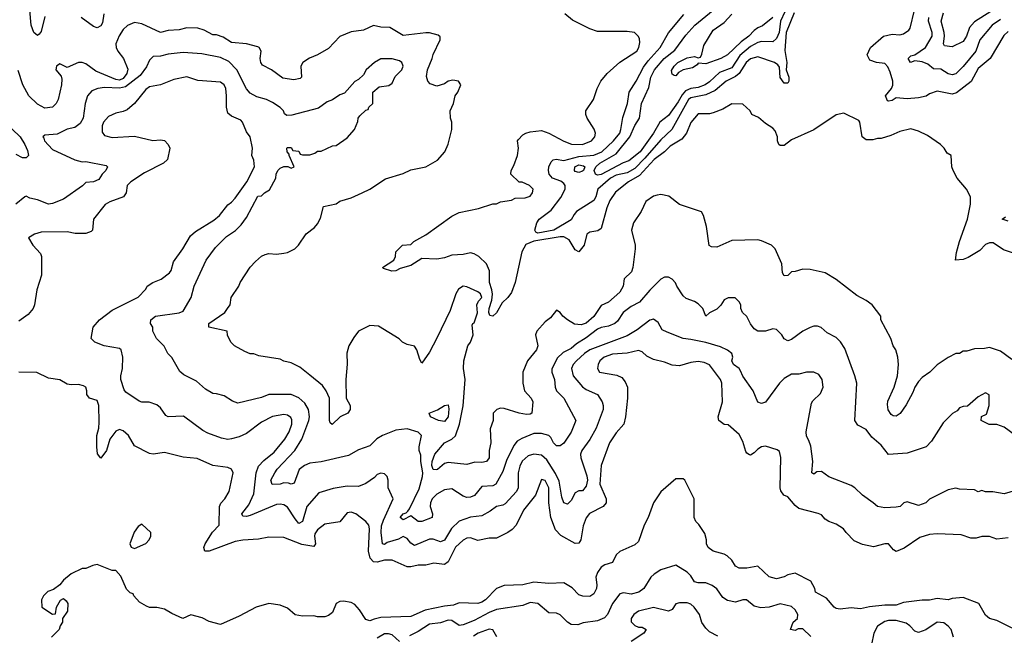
# Model space of a CAD drawing. Header units: inches. Extents: x 2348352 to 2479776, y 460422 to 613655.
# Tile 329 of 590: x 2412115 to 2417390, y 522779 to 526079. Entities that reach past the tile are written whole.
import ezdxf

# ---------------------------------------------------------------- set-up
doc = ezdxf.new("R2010")
doc.units = ezdxf.units.IN
doc.header["$MEASUREMENT"] = 0
doc.layers.add('C4512', color=7, linetype='Continuous')

msp = doc.modelspace()

# ---------------------------------------------------------------- linework, layer by layer
at = {"layer": 'C4512', "color": 4}
for points, elevation in [([(2416236.5, 526170), (2416191.6, 526070), (2416183.2, 526010), (2416170, 525978), (2416150, 525959.7), (2416090, 525961.3), (2416070, 525956.3), (2416030, 525935.4), (2415972.6, 525887.4), (2415930, 525821.3), (2415863.8, 525796.2), (2415810, 525745.1), (2415787.3, 525730), (2415750, 525715.8), (2415710, 525709.8), (2415682.7, 525697.3), (2415663.6, 525676.4), (2415642.2, 525637.8), (2415590, 525565.1), (2415544, 525530), (2415510.4, 525470), (2415438.4, 525370), (2415378.4, 525321.6), (2415347.7, 525312.2), (2415230, 525249.7), (2415210, 525245.6), (2415199, 525250), (2415192, 525270), (2415200.9, 525290), (2415223.7, 525310), (2415310, 525360.5), (2415383.5, 525450), (2415410, 525511.3), (2415435.3, 525550), (2415446, 525630), (2415484.9, 525715.1), (2415496.3, 525770), (2415515.6, 525810), (2415567.6, 525870), (2415624.6, 525915.4), (2415683.5, 525996.5), (2415732.3, 526050), (2415829.4, 526130)], 68), ([(2412250, 526096), (2412230, 526016), (2412219.6, 526000.4), (2412210, 525993.6), (2412190, 526009.6), (2412176.5, 526050), (2412168.4, 526130)], 76), ([(2412566, 526110), (2412558.6, 526061.4), (2412550, 526046.3), (2412530, 526035.8), (2412510, 526042), (2412444, 526090)], 76), ([(2417460.2, 524820.2), (2417385.6, 524845.6), (2417330, 524882), (2417310, 524882), (2417290, 524873.2), (2417258.4, 524841.6), (2417195.6, 524804.4), (2417170, 524792.7), (2417129.1, 524789.1), (2417133.2, 524830), (2417149.5, 524890.5), (2417193.2, 525010), (2417208.7, 525090), (2417208, 525130), (2417188, 525170), (2417138, 525230), (2417115.3, 525270), (2417108.7, 525290), (2417106, 525350), (2417083.1, 525363.1), (2417068, 525390), (2417048, 525410), (2416978, 525458), (2416930, 525482), (2416890, 525494), (2416830, 525479), (2416782, 525458), (2416730, 525442), (2416710, 525442), (2416685.4, 525434.6), (2416650, 525435.3), (2416628.7, 525450), (2416615.3, 525530), (2416610, 525538), (2416530, 525578), (2416490, 525568.7), (2416370, 525488.7), (2416250, 525435.3), (2416210, 525405.2), (2416190, 525404), (2416182, 525410), (2416175.3, 525430), (2416175.3, 525450), (2416163.1, 525483.1), (2416150, 525498), (2416110, 525522), (2416073.6, 525553.6), (2416038, 525570), (2416028, 525590), (2415990, 525626), (2415930, 525628), (2415881.4, 525598.6), (2415830, 525579), (2415810, 525574), (2415750, 525574), (2415710, 525528), (2415686.8, 525470), (2415662.4, 525437.6), (2415599.9, 525400.1), (2415569.1, 525370.9), (2415514, 525330), (2415435.9, 525244.1), (2415376.4, 525210), (2415306.4, 525153.6), (2415277.1, 525110), (2415260.4, 525070), (2415230, 524959), (2415212.5, 524947.5), (2415170, 524940.7), (2415154, 524930), (2415139.1, 524870), (2415110, 524834), (2415090, 524846), (2415058, 524898), (2415030, 524914.8), (2415010, 524915.4), (2414868.9, 524891.1), (2414825.9, 524874.1), (2414805.3, 524834.7), (2414770, 524669.2), (2414750, 524617.2), (2414730.4, 524590), (2414699.5, 524560.5), (2414670, 524507), (2414650, 524489.3), (2414633.2, 524493.2), (2414628.9, 524508.9), (2414629.8, 524530), (2414644.9, 524575.1), (2414647.2, 524607.2), (2414645.1, 524630), (2414631.5, 524670), (2414632.1, 524732.1), (2414615.3, 524770), (2414575.3, 524810), (2414550, 524824), (2414530, 524829.2), (2414490, 524820.5), (2414430, 524816.3), (2414390, 524802), (2414350, 524794.3), (2414270, 524799.3), (2414210, 524760.4), (2414154, 524746), (2414130, 524732.3), (2414108, 524730), (2414064.7, 524744.7), (2414058, 524750), (2414119, 524790), (2414129, 524810), (2414130, 524834), (2414166, 524870), (2414210, 524874), (2414226, 524890), (2414290, 524924.7), (2414430, 525026), (2414470, 525046), (2414573.6, 525066.4), (2414648.9, 525091.1), (2414670, 525092), (2414690, 525102), (2414750, 525112), (2414770, 525122), (2414823.6, 525123.6), (2414850, 525132), (2414862, 525150), (2414866, 525170), (2414846, 525190), (2414807.3, 525207.3), (2414790, 525208), (2414746, 525250), (2414748, 525270), (2414763.1, 525296.9), (2414782, 525350), (2414788, 525390), (2414782, 525430), (2414784.7, 525435.3), (2414810, 525462), (2414826, 525470), (2414850, 525478), (2414910, 525484.7), (2414950, 525471.3), (2415030, 525426.8), (2415070.7, 525410.7), (2415130, 525410.6), (2415179, 525430), (2415196, 525450), (2415199.3, 525470), (2415192.1, 525492.1), (2415155.3, 525550), (2415148, 525570), (2415148.7, 525590), (2415188.7, 525650), (2415209.3, 525710.7), (2415228.7, 525750), (2415262, 525790), (2415330, 525851), (2415421.2, 525910), (2415432.3, 525930), (2415436.5, 525956.5), (2415436, 525976), (2415430, 525988), (2415409.1, 526009.1), (2415370, 526016), (2415210, 526015.3), (2415169.3, 526029.3), (2415076.5, 526076.5), (2415035.3, 526110)], 76), ([(2416264.1, 526115.9), (2416221.5, 526010), (2416213.7, 525913.7), (2416224.7, 525850), (2416222, 525810), (2416236, 525770), (2416236, 525750), (2416230, 525738), (2416210, 525738), (2416190, 525768), (2416184.7, 525824.7), (2416177.2, 525837.2), (2416158, 525850), (2416070, 525879.5), (2416030, 525869.6), (2416006.7, 525850), (2415970.2, 525789.8), (2415950, 525774), (2415899.1, 525750), (2415840.2, 525699.8), (2415790, 525676.4), (2415710, 525660.5), (2415697.6, 525650), (2415608.4, 525490), (2415550, 525435.1), (2415464, 525336), (2415410, 525281.1), (2415370, 525257.7), (2415310, 525244.7), (2415280.4, 525230), (2415212.7, 525170), (2415201.3, 525130), (2415190.3, 525109.7), (2415098.8, 525050), (2415084.9, 525035.1), (2415070, 525006.6), (2414976, 524950), (2414890, 524935.3), (2414880.2, 524940.2), (2414875.3, 524950), (2414885.6, 524990), (2414898.7, 525010), (2414962.2, 525057.8), (2415013.9, 525126.1), (2415037.7, 525170), (2415036.9, 525190), (2415030, 525200.7), (2415013.7, 525213.7), (2414969.1, 525229.1), (2414951.1, 525250), (2414947.3, 525270), (2414949.7, 525290.3), (2414962.3, 525317.7), (2414973.3, 525326.7), (2414989.7, 525330.3), (2415030, 525324.2), (2415110, 525345.6), (2415190, 525351.7), (2415233.6, 525370), (2415297, 525430), (2415329.4, 525470), (2415336.2, 525490), (2415345.4, 525554.6), (2415371.5, 525630), (2415380.9, 525690), (2415418.4, 525750), (2415456.3, 525823.7), (2415481.6, 525858.4), (2415547, 525930), (2415591.3, 526008.7), (2415673.3, 526106.7)], 72), ([(2416150, 526089.6), (2416094.9, 526045.1), (2416070, 526035.1), (2416050, 526020.9), (2416021.6, 525990), (2415980.7, 525959.3), (2415906.8, 525890), (2415871.3, 525870), (2415790, 525842), (2415750, 525846), (2415743.6, 525836.4), (2415719.1, 525820.9), (2415670, 525809.3), (2415643.8, 525796.2), (2415630, 525778), (2415620.4, 525780.4), (2415610, 525786), (2415607.2, 525807.2), (2415620.9, 525830), (2415640.9, 525850), (2415690, 525874.4), (2415730, 525881), (2415750, 525874), (2415762, 525878), (2415770, 525894), (2415780.1, 525939.9), (2415830, 526022.8), (2415890, 526063), (2415930, 526108)], 64), ([(2417410, 526014.5), (2417386.9, 525993.1), (2417313.4, 525870), (2417250, 525817.2), (2417212.7, 525747.3), (2417134, 525686), (2417110, 525679), (2417030, 525695.3), (2416990, 525682), (2416970.6, 525669.4), (2416930, 525659.3), (2416870, 525654), (2416810, 525659), (2416790, 525646), (2416770, 525641.2), (2416764.1, 525644.1), (2416752.7, 525670), (2416785.2, 525710), (2416792.5, 525727.5), (2416792, 525750), (2416778, 525798), (2416765.1, 525825.1), (2416750, 525844), (2416706, 525850), (2416670, 525862), (2416655.3, 525890), (2416674, 525930), (2416742, 525990), (2416790, 526000.7), (2416830, 525997.3), (2416850, 526002.8), (2416878, 526022), (2416886.3, 526033.7), (2416909.4, 526130)], 72), ([(2417318.2, 526121.8), (2417230, 526066.3), (2417203.7, 526036.3), (2417188, 525990), (2417170, 525961.2), (2417110, 525933.2), (2417070, 525938), (2417064, 525950), (2417069.6, 525990), (2417067.8, 526010), (2417051.8, 526070), (2417064.2, 526115.8)], 64), ([(2417430, 524258), (2417370, 524302), (2417310, 524322), (2417283.6, 524316.4), (2417230, 524315.3), (2417190, 524302), (2417170, 524302), (2417150, 524288.7), (2417130, 524288.7), (2417090, 524268.7), (2417030, 524228.7), (2416991.3, 524190), (2416950, 524161.2), (2416930, 524139.3), (2416910.6, 524110), (2416899.9, 524080.1), (2416864.8, 524015.2), (2416831.5, 523968.5), (2416810, 523954), (2416794.8, 523954.8), (2416783.3, 523963.3), (2416768.2, 523988.2), (2416764.4, 524015.6), (2416766.5, 524033.5), (2416799.5, 524110), (2416817.2, 524170), (2416824, 524230), (2416819, 524270), (2416808.7, 524310), (2416795.3, 524330), (2416782, 524370), (2416728, 524470), (2416728, 524490), (2416682, 524550), (2416650, 524574), (2416600.2, 524600.2), (2416490, 524686), (2416430, 524721.2), (2416350, 524739), (2416310, 524742), (2416270, 524728.7), (2416250, 524728), (2416230, 524708), (2416210, 524706), (2416202, 524722), (2416198, 524770), (2416162, 524850), (2416142, 524870), (2416090, 524893.2), (2416070, 524899), (2415930, 524895.3), (2415850, 524859), (2415820.4, 524860.4), (2415808.9, 524868.9), (2415795.3, 524970), (2415778, 525030), (2415768.4, 525048.4), (2415650, 525088.7), (2415592.9, 525132.9), (2415550, 525142), (2415530, 525139), (2415510, 525133.2), (2415470, 525104), (2415444, 525050), (2415403.8, 524990), (2415392.7, 524950), (2415412.7, 524870), (2415413, 524850), (2415400.4, 524750), (2415391.9, 524728.1), (2415353.4, 524690), (2415348.2, 524650), (2415330, 524618), (2415270, 524565.2), (2415230, 524546), (2415190, 524487), (2415150, 524452.3), (2415123.7, 524443.7), (2415087.2, 524447.2), (2415050, 524469.2), (2415024, 524490), (2415010, 524508.7), (2414990, 524522), (2414958.5, 524481.5), (2414930, 524459), (2414884.7, 524410), (2414878, 524390), (2414890.7, 524330), (2414884, 524310), (2414834.8, 524250), (2414810.9, 524189.1), (2414810.7, 524130), (2414818.8, 524090), (2414854.8, 524050), (2414864.7, 524030), (2414858, 523970), (2414850, 523964), (2414830, 523962.7), (2414790, 523969.6), (2414710, 523995.1), (2414690, 523996), (2414670.7, 523989.3), (2414651, 523969), (2414650.8, 523930), (2414634.8, 523885.2), (2414639.1, 523810), (2414630.5, 523770), (2414630.6, 523730), (2414616, 523710), (2414590, 523705.1), (2414553.4, 523706.6), (2414510, 523694), (2414410, 523704.5), (2414390, 523700.7), (2414352.8, 523667.2), (2414345.4, 523665.4), (2414330, 523667), (2414323.1, 523690), (2414323.9, 523710), (2414339.2, 523750), (2414389.9, 523810.1), (2414430, 523830.3), (2414450, 523848.7), (2414471.9, 523910), (2414490.7, 524009.3), (2414501.1, 524150), (2414492.5, 524210), (2414494.8, 524250), (2414515.4, 524330), (2414530.9, 524350), (2414544.2, 524390), (2414539, 524441), (2414542, 524450), (2414550, 524454.8), (2414567, 524507), (2414563.7, 524550), (2414573, 524570), (2414590.6, 524590), (2414583.5, 524610), (2414570, 524619.3), (2414510, 524646.5), (2414490.2, 524649.8), (2414465.2, 524634.8), (2414451.9, 524610), (2414420.8, 524519.2), (2414350, 524372.3), (2414310, 524296), (2414270, 524238), (2414258, 524258), (2414242, 524310), (2414230, 524328), (2414190, 524338), (2414166, 524350), (2414148.4, 524368.4), (2414036.5, 524436.5), (2413990, 524439), (2413930, 524408.7), (2413904.5, 524375.5), (2413878, 524330), (2413867.9, 524292.1), (2413868.5, 524231.5), (2413862, 524150), (2413864.7, 524050), (2413884.7, 524010), (2413884.7, 523990), (2413872, 523970), (2413831.3, 523950), (2413788.4, 523908.4), (2413778, 523918), (2413775.3, 523930), (2413774, 524050), (2413757.2, 524090), (2413737.5, 524117.5), (2413670, 524174), (2413615.5, 524215.5), (2413570, 524239), (2413530, 524249), (2413510, 524259), (2413396.4, 524276.4), (2413370, 524288), (2413350, 524288), (2413320.4, 524300.4), (2413266, 524330), (2413246, 524350), (2413228.4, 524388.4), (2413226, 524410), (2413128, 524430), (2413129, 524450), (2413214, 524510), (2413228.7, 524530), (2413242, 524550), (2413248.7, 524590), (2413288.7, 524650), (2413295.3, 524670), (2413350, 524752), (2413378, 524782), (2413410, 524811.3), (2413430, 524821), (2413450, 524826), (2413490, 524822.8), (2413530, 524826.8), (2413550, 524831), (2413589.3, 524850.7), (2413609.3, 524870.7), (2413649.5, 524930.5), (2413694.8, 524965.2), (2413710, 524984.7), (2413725.6, 525014.4), (2413743.2, 525076.8), (2413810, 525091.3), (2413830, 525106), (2413890, 525124), (2413950, 525150.7), (2413990, 525170.7), (2414074.8, 525225.2), (2414170, 525254.8), (2414210, 525274), (2414290, 525290.7), (2414353.4, 525326.6), (2414392.7, 525370), (2414410, 525412), (2414429.3, 525490), (2414429.3, 525530), (2414422.7, 525550), (2414421.2, 525590), (2414439, 525630), (2414448.7, 525670), (2414462, 525690), (2414478, 525730), (2414466, 525750), (2414434.6, 525754.6), (2414410, 525748.7), (2414390, 525735.3), (2414350, 525722), (2414314.6, 525734.6), (2414302, 525750), (2414294.6, 525774.6), (2414299, 525810), (2414325.2, 525870), (2414330, 525892), (2414368, 525970), (2414367.3, 525987.3), (2414356.4, 525996.4), (2414310, 526008.7), (2414290, 526009), (2414170, 525994), (2414097.2, 526037.2), (2414050, 526039), (2414010, 526048), (2413956.9, 526023.1), (2413890, 526014), (2413830, 525989), (2413770, 525924), (2413710.5, 525889.5), (2413667.1, 525872.9), (2413632, 525850), (2413621, 525830), (2413624.7, 525770), (2413616.8, 525763.2), (2413584, 525756), (2413524.4, 525764.4), (2413464, 525810), (2413415.5, 525835.5), (2413406, 525850), (2413402.7, 525870), (2413408.7, 525910), (2413398, 525930), (2413390, 525933.2), (2413330, 525949), (2413250, 525957.2), (2413204.5, 525984.5), (2413170, 525997.2), (2413150, 525997.2), (2413103.2, 526023.2), (2413070, 526034), (2413010, 526035.3), (2412970, 526024), (2412910, 526020.9), (2412870, 526009.3), (2412770, 526057.2), (2412730, 526062.7), (2412692.8, 526047.2), (2412670, 526026), (2412647.5, 525992.5), (2412630.4, 525950), (2412632.2, 525930), (2412641.3, 525910), (2412670.7, 525870), (2412694, 525814), (2412688.5, 525790), (2412670, 525763.5), (2412650, 525754.3), (2412630, 525757.7), (2412522.3, 525802.3), (2412470, 525842.7), (2412450, 525849.3), (2412430, 525849.4), (2412370, 525822), (2412330, 525841.2), (2412311.3, 525830), (2412308.2, 525810), (2412336.3, 525776.3), (2412339.9, 525759.9), (2412338, 525730), (2412320.7, 525650), (2412310, 525628.7), (2412290.5, 525609.5), (2412250, 525605.2), (2412210, 525625.2), (2412163.7, 525670), (2412132, 525730), (2412107.2, 525807.2)], 84), ([(2417370, 526080.5), (2417324.9, 526050), (2417259.1, 525970), (2417237.1, 525910), (2417170, 525827), (2417130, 525789.3), (2417110, 525782.7), (2417090, 525789.2), (2417050, 525813.2), (2417010, 525815.3), (2416980.1, 525840.1), (2416950, 525852.3), (2416910, 525859), (2416888, 525850), (2416875.3, 525870), (2416890, 525884.7), (2416910, 525890.6), (2416967, 525930), (2417003, 525990), (2417004.2, 526010), (2416984.2, 526070), (2416985.6, 526090)], 68), ([(2417449.5, 523849.5), (2417390, 523895.1), (2417350, 523909), (2417308.9, 523908.9), (2417266, 523930), (2417267.3, 523952.7), (2417295.3, 523964.7), (2417308.7, 524010), (2417308, 524068), (2417290, 524078), (2417250, 524058), (2417192.7, 524007.3), (2417170, 524006), (2417150, 523998), (2417136.9, 523983.1), (2417111.6, 523968.4), (2417062, 523918), (2416999.8, 523820.2), (2416970.9, 523789.1), (2416870, 523755.3), (2416770, 523749), (2416730, 523798), (2416680.9, 523840.9), (2416650, 523882), (2416606, 523906), (2416588.7, 523930), (2416599, 524130), (2416588.7, 524170), (2416535.5, 524315.5), (2416512.5, 524352.5), (2416490, 524375.3), (2416440.2, 524400.2), (2416408.9, 524428.9), (2416390, 524435.3), (2416370, 524435.3), (2416350, 524429), (2416310, 524409.2), (2416250, 524364), (2416230, 524358), (2416210, 524368), (2416198, 524390), (2416170, 524418), (2416150, 524422), (2416110, 524408.7), (2416070, 524408.7), (2416050, 524422), (2416029.4, 524449.4), (2416010, 524488), (2415988, 524510), (2415978, 524530), (2415978, 524550), (2415970, 524566), (2415947.3, 524587.3), (2415910, 524588), (2415890, 524578), (2415871.1, 524548.9), (2415850, 524528), (2415810, 524508), (2415790, 524489), (2415775.3, 524530), (2415750, 524555.3), (2415730, 524568.7), (2415684.7, 524584.7), (2415670, 524598), (2415635.3, 524650), (2415628.9, 524668.9), (2415610, 524688), (2415590, 524698), (2415570, 524698), (2415550, 524688.7), (2415490.5, 524629.5), (2415436.1, 524563.9), (2415390, 524540.9), (2415347.7, 524510), (2415317, 524463), (2415302.8, 524450), (2415270, 524436.2), (2415230, 524429.6), (2415210, 524420.7), (2415150, 524374), (2415098.7, 524341.3), (2415070, 524316), (2415025.8, 524294.2), (2414994.9, 524265.1), (2414966.4, 524206.4), (2414966, 524190), (2414980.7, 524150), (2414982.8, 524110), (2414991, 524090), (2415030.8, 524050), (2415094.8, 523930), (2415070, 523868.7), (2415030, 523808.7), (2415010, 523794), (2414990, 523794), (2414974, 523810), (2414960.2, 523840.2), (2414950, 523849.2), (2414910, 523860.7), (2414870, 523860.7), (2414805.5, 523834.5), (2414779.8, 523820.2), (2414763.1, 523796.9), (2414723.6, 523716.4), (2414703.6, 523656.4), (2414666, 523590), (2414650, 523580.9), (2414590, 523577.2), (2414552.1, 523527.9), (2414530, 523519.3), (2414510, 523517.2), (2414490, 523525.2), (2414430, 523564), (2414390, 523559), (2414350, 523536), (2414324.9, 523510), (2414316.3, 523490), (2414314, 523470), (2414327.3, 523430), (2414324.7, 523410), (2414270, 523389.5), (2414250, 523389.3), (2414210, 523419), (2414170, 523397.2), (2414154, 523410), (2414169.3, 523430), (2414184.8, 523435.2), (2414195.1, 523444.9), (2414202.4, 523457.6), (2414255.9, 523564.1), (2414272.8, 523630), (2414274.7, 523650), (2414263.7, 523710), (2414264.7, 523744.7), (2414255.3, 523770), (2414255.3, 523790), (2414268, 523850), (2414250, 523868), (2414190, 523886), (2414130, 523879.5), (2414058, 523850), (2414027.5, 523832.5), (2413990, 523795.3), (2413930, 523774), (2413876.8, 523743.2), (2413730, 523709.3), (2413670, 523700.9), (2413641, 523690), (2413612.8, 523667.2), (2413586, 523594), (2413570, 523589.2), (2413555.1, 523595.1), (2413530, 523596), (2413510, 523589.4), (2413467, 523587), (2413461.2, 523610), (2413480.9, 523650), (2413494.5, 523670), (2413589.5, 523770), (2413627, 523830), (2413663.7, 523930), (2413667, 523950), (2413662.7, 523990), (2413643.3, 524023.3), (2413610, 524052.7), (2413569.3, 524069.3), (2413450, 524069), (2413410, 524054), (2413284, 524024), (2413254.6, 524034.6), (2413210, 524062), (2413170, 524074), (2413150, 524075.3), (2413110, 524099), (2413062, 524142), (2412994.6, 524174.6), (2412973.6, 524193.6), (2412930, 524268), (2412908.7, 524290), (2412888.9, 524328.9), (2412848, 524370), (2412828.9, 524408.9), (2412828.7, 524430), (2412816, 524450), (2412817.2, 524470), (2412842, 524490), (2412970, 524507.3), (2412990, 524516), (2413033.2, 524590), (2413049, 524650), (2413114, 524790), (2413163.2, 524856.8), (2413222.5, 524917.5), (2413271.9, 524948.1), (2413301.5, 524978.5), (2413330, 525018), (2413390, 525132), (2413410, 525134), (2413426, 525150), (2413453.6, 525166.4), (2413488, 525230), (2413488.7, 525250), (2413498, 525270), (2413510, 525282), (2413530, 525292), (2413552, 525292), (2413570, 525282), (2413586, 525290), (2413558, 525350), (2413558, 525358), (2413548, 525370), (2413546, 525390), (2413550, 525394), (2413570, 525394), (2413578, 525378), (2413610, 525374), (2413618, 525358), (2413630, 525354), (2413670, 525354), (2413696.4, 525363.6), (2413710, 525374), (2413730, 525374), (2413790, 525402), (2413810, 525404.7), (2413870, 525444.7), (2413908, 525490), (2413927.3, 525532.7), (2413928.4, 525551.6), (2413936.4, 525563.6), (2413970, 525594), (2413982, 525598), (2413986, 525610), (2414006, 525630), (2414006, 525690), (2414040.4, 525719.6), (2414093.2, 525726.8), (2414110, 525738), (2414126.6, 525773.4), (2414162, 525810), (2414168.7, 525830), (2414162, 525850), (2414150, 525859), (2414110, 525869), (2414050, 525869.3), (2414016, 525850), (2413971.3, 525810), (2413956.9, 525783.1), (2413930, 525758), (2413910, 525748), (2413855.3, 525684.7), (2413830, 525675.3), (2413790.7, 525649.3), (2413762.5, 525637.5), (2413715.2, 525604.8), (2413573.7, 525566.3), (2413545.6, 525565.6), (2413534, 525574), (2413528.7, 525590), (2413510, 525608.7), (2413470, 525634), (2413438, 525650), (2413385.1, 525665.1), (2413350, 525684), (2413330, 525708.7), (2413278, 525810), (2413234.9, 525854.9), (2413190, 525876), (2413090, 525895.1), (2412990, 525902), (2412910, 525894.5), (2412870, 525883.7), (2412830, 525882), (2412810, 525862), (2412794.2, 525825.8), (2412761.1, 525778.9), (2412681.8, 525718.2), (2412650, 525710.9), (2412570, 525714.5), (2412534, 525710), (2412502, 525698), (2412478, 525670), (2412466, 525630), (2412454.8, 525550), (2412438.5, 525521.5), (2412410, 525501.2), (2412370, 525492.7), (2412314.9, 525465.1), (2412250, 525459), (2412238, 525450), (2412244.5, 525444.5), (2412248, 525430), (2412290, 525383.1), (2412410, 525327.7), (2412450, 525317.3), (2412470, 525319.1), (2412578, 525298), (2412584.7, 525290), (2412576, 525270), (2412556, 525250), (2412538, 525222), (2412510, 525209.3), (2412470, 525205.2), (2412452.1, 525187.9), (2412350, 525117.2), (2412290, 525093.2), (2412269.5, 525089.5), (2412210, 525112.7), (2412170, 525121.2), (2412150, 525133.2), (2412142, 525130), (2412094.8, 525090)], 88), ([(2417450, 523555.3), (2417390, 523538), (2417328.4, 523548.4), (2417290, 523548.7), (2417270, 523555.3), (2417250, 523548.7), (2417230, 523558), (2417150, 523562), (2417130, 523568), (2417090, 523558), (2416990, 523508.7), (2416970, 523488.7), (2416930, 523475.3), (2416870, 523494), (2416851.1, 523488.9), (2416832, 523470), (2416810, 523465.2), (2416750, 523462), (2416710, 523468.7), (2416688, 523490), (2416629.4, 523529.4), (2416590, 523568.7), (2416570, 523582), (2416450, 523628.7), (2416410, 523658), (2416385.4, 523654.6), (2416370, 523642), (2416358, 523650), (2416364, 523710), (2416352.9, 523792.9), (2416343.1, 523823.1), (2416330, 523846), (2416329.2, 523870), (2416356.5, 524023.5), (2416363.7, 524036.3), (2416405.6, 524074.4), (2416419, 524110), (2416414, 524150), (2416396.5, 524176.5), (2416369.1, 524189.1), (2416330, 524189), (2416290, 524178), (2416250, 524178), (2416210, 524155.3), (2416184.7, 524130), (2416110, 524028.7), (2416090, 524022), (2416070, 524028.7), (2416044, 524090), (2415990, 524168), (2415977.5, 524197.5), (2415969.3, 524209.3), (2415939, 524230), (2415929.5, 524250), (2415936, 524270), (2415929.5, 524289.5), (2415907.8, 524307.8), (2415870, 524325.1), (2415790, 524347.8), (2415710, 524365.2), (2415670, 524369.2), (2415583.2, 524403.2), (2415557.2, 524417.2), (2415535.5, 524455.5), (2415510, 524473.2), (2415490, 524469), (2415422.8, 524417.2), (2415370, 524384.5), (2415170, 524309.6), (2415140.5, 524290), (2415098, 524250), (2415080.5, 524230), (2415070.6, 524210), (2415080.7, 524170), (2415130.3, 524110.3), (2415150, 524096.3), (2415210.8, 524070), (2415234.8, 524030), (2415241, 524010), (2415241, 523990), (2415202.8, 523890), (2415170, 523829), (2415127.3, 523770), (2415119.1, 523750), (2415120.7, 523730), (2415154.2, 523634.2), (2415156.4, 523610), (2415150, 523578), (2415130, 523554), (2415110, 523554), (2415090, 523542), (2415070, 523502), (2415050, 523482), (2415030, 523488.7), (2415019.6, 523519.6), (2415005.4, 523605.4), (2414985.7, 523645.7), (2414938.8, 523718.8), (2414910, 523745.1), (2414870, 523749.6), (2414838.4, 523741.6), (2414807.1, 523712.9), (2414794.6, 523685.4), (2414786, 523650), (2414785.5, 523570), (2414776.3, 523550), (2414715.9, 523484.1), (2414703.5, 523476.5), (2414670, 523469), (2414635.9, 523444.1), (2414590, 523419.3), (2414530, 523412), (2414468.5, 523391.5), (2414428.8, 523351.2), (2414390, 523289.2), (2414370, 523279.3), (2414330, 523295.1), (2414310, 523295.1), (2414230, 523261.2), (2414210, 523273.2), (2414190, 523297.2), (2414170, 523309), (2414145.1, 523294.9), (2414083.4, 523276.6), (2414070, 523266.6), (2414058, 523270), (2414051.6, 523330), (2414053.6, 523366.4), (2414063.3, 523396.7), (2414115.3, 523510), (2414088.7, 523570), (2414089, 523610), (2414084, 523630), (2414070, 523644), (2414050, 523649), (2414030, 523641.2), (2414014.9, 523625.1), (2413970, 523592.7), (2413930, 523576), (2413870, 523579.3), (2413793.7, 523566.3), (2413718, 523542), (2413654, 523470), (2413630.3, 523389.7), (2413610, 523379.3), (2413590, 523402.7), (2413550, 523466), (2413530, 523478), (2413510, 523482), (2413490, 523480.9), (2413350, 523421.2), (2413330, 523415.3), (2413310, 523418), (2413305.2, 523430), (2413342.4, 523477.6), (2413370, 523538), (2413382, 523650), (2413393.4, 523686.6), (2413423.1, 523716.9), (2413478.9, 523761.1), (2413535.6, 523830), (2413558.7, 523870), (2413573.6, 523910), (2413573.4, 523933.4), (2413566.8, 523946.8), (2413550, 523959.3), (2413530, 523962), (2413470, 523952), (2413410, 523922), (2413330, 523860.9), (2413290, 523842.7), (2413250, 523832.7), (2413230, 523829.2), (2413195.5, 523835.5), (2413123.2, 523863.2), (2413096.5, 523876.5), (2412992.9, 523952.9), (2412909.4, 523949.4), (2412898, 523958), (2412870, 523998), (2412850, 524015.3), (2412808.4, 524028.4), (2412770, 524028.7), (2412754.6, 524034.6), (2412683.1, 524083.1), (2412674.6, 524094.6), (2412656, 524150), (2412656, 524170), (2412666, 524210), (2412666.6, 524270), (2412659, 524310), (2412650, 524317.2), (2412568, 524330), (2412518, 524350), (2412498, 524370), (2412509, 524430), (2412542, 524470), (2412610, 524521), (2412748.9, 524591.1), (2412790, 524634), (2412798, 524650), (2412828, 524670), (2412872.3, 524687.7), (2412917.5, 524722.5), (2412925.6, 524734.4), (2412938.6, 524781.4), (2412989, 524850), (2413030, 524921), (2413057.2, 524942.8), (2413155.6, 525004.4), (2413185.2, 525030), (2413230, 525086.8), (2413250, 525100.7), (2413270, 525122.8), (2413331.3, 525210), (2413372.3, 525290), (2413370, 525326), (2413358, 525350), (2413362, 525390), (2413349, 525450), (2413330, 525478), (2413308.7, 525530), (2413299.3, 525539.3), (2413250, 525562), (2413230, 525578), (2413222.7, 525610), (2413223.7, 525670), (2413219.3, 525710), (2413210, 525728.7), (2413198.6, 525738.6), (2413190, 525744), (2413070, 525752.7), (2413010, 525772.7), (2412941.4, 525758.6), (2412870, 525729.5), (2412810, 525718.4), (2412790, 525705.2), (2412730.3, 525629.6), (2412690, 525596), (2412670, 525586), (2412630, 525577.2), (2412590, 525559), (2412564, 525530), (2412557.3, 525510), (2412556, 525476), (2412570, 525458), (2412610, 525446.8), (2412730, 525454.8), (2412828.9, 525431.1), (2412870, 525434), (2412890, 525430.7), (2412910.5, 525410.5), (2412919.1, 525390), (2412906, 525330), (2412884.7, 525310), (2412782.8, 525257.2), (2412710.4, 525209.6), (2412690.5, 525189.5), (2412684.9, 525150), (2412671, 525130), (2412597.3, 525102.7), (2412572.3, 525087.7), (2412511, 525010), (2412504.7, 524950), (2412497.3, 524942.7), (2412470, 524933.2), (2412412.9, 524932.9), (2412370, 524941.2), (2412230, 524939), (2412194, 524930), (2412162, 524910), (2412184.7, 524870), (2412226.4, 524826.4), (2412231, 524810), (2412231, 524770), (2412230.8, 524710), (2412206, 524630), (2412194.8, 524550), (2412186.8, 524530), (2412161.1, 524498.9), (2412110, 524462)], 92), ([(2412030, 525534.4), (2412118, 525450), (2412142.8, 525410), (2412156.8, 525376.8), (2412162, 525350), (2412150, 525338), (2412130, 525339), (2412095.6, 525355.6)], 84), ([(2417410, 524999), (2417378, 525010), (2417397.2, 525022.8)], 72), ([(2417410, 523302), (2417350, 523294), (2417310, 523308.7), (2417270, 523308.7), (2417239.8, 523300.2), (2417210, 523299), (2417158, 523318), (2417030, 523323.7), (2416990, 523319.3), (2416937.1, 523302.9), (2416853.5, 523246.5), (2416810, 523229), (2416797.2, 523237.2), (2416770, 523269), (2416750, 523269.2), (2416690, 523254), (2416630, 523265.2), (2416586.3, 523286.3), (2416542, 523330), (2416529.1, 523349.1), (2416490, 523375.3), (2416450, 523388.7), (2416430, 523402), (2416410, 523424), (2416392.9, 523432.9), (2416290, 523459), (2416270, 523475.3), (2416230, 523522), (2416208, 523530), (2416193.6, 523553.6), (2416189.2, 523570), (2416192, 523732), (2416184.7, 523764.7), (2416173.2, 523773.2), (2416110, 523793.2), (2416090, 523789.2), (2416070, 523777.2), (2416050, 523757.2), (2416030, 523744), (2416025.6, 523745.6), (2416010, 523755.3), (2416004.8, 523764.8), (2415990, 523818), (2415970, 523855.3), (2415910, 523908), (2415890, 523909), (2415861.2, 523930), (2415857.2, 523950), (2415879.3, 524030), (2415876, 524130), (2415869, 524150), (2415810, 524228.7), (2415782, 524242), (2415750, 524246), (2415710, 524240.9), (2415650, 524223.7), (2415610, 524226.6), (2415570, 524242.7), (2415510, 524257.2), (2415474.8, 524274.8), (2415450, 524299), (2415430, 524305.2), (2415370, 524292), (2415290, 524286.6), (2415246, 524270), (2415222.8, 524250), (2415214.8, 524230), (2415211.3, 524210), (2415222, 524190), (2415313.4, 524173.4), (2415340.7, 524160.7), (2415358.5, 524138.5), (2415370.7, 524109.3), (2415370.8, 524050), (2415360.7, 523950), (2415350.7, 523910), (2415310, 523864), (2415274.8, 523810), (2415230.5, 523689.5), (2415222.4, 523590), (2415256.4, 523510), (2415257.1, 523490), (2415241, 523470), (2415168.5, 523431.5), (2415150, 523409), (2415134.2, 523365.8), (2415121.6, 523290), (2415110, 523272.7), (2415090, 523271.8), (2415013.8, 523313.8), (2414984.9, 523344.9), (2414959.6, 523410), (2414949.3, 523490), (2414949.2, 523570), (2414930, 523608.7), (2414910, 523614), (2414878.8, 523530), (2414814, 523450), (2414775.5, 523370), (2414753.5, 523346.5), (2414730, 523329.4), (2414670, 523299), (2414630, 523299), (2414570, 523286.6), (2414530, 523302), (2414510, 523299.5), (2414490, 523289.5), (2414450, 523252.3), (2414410, 523173.2), (2414390, 523158), (2414334.4, 523165.6), (2414290, 523156), (2414250, 523155.1), (2414210, 523146), (2414190, 523146), (2414110, 523182.7), (2414070, 523182), (2414030, 523172), (2414010, 523172.7), (2413993.3, 523193.3), (2413983.6, 523230), (2413989.4, 523350), (2413986, 523370), (2413970, 523389.2), (2413915.3, 523430), (2413890, 523439), (2413870, 523435.3), (2413830, 523388), (2413750, 523374), (2413710, 523344), (2413696.8, 523323.2), (2413694, 523310), (2413698.8, 523270), (2413690, 523255.3), (2413625.6, 523265.6), (2413530, 523302.7), (2413450, 523305.2), (2413394.6, 523294.6), (2413310, 523289), (2413270, 523281.2), (2413130.6, 523229.4), (2413106, 523230), (2413102, 523250), (2413109.4, 523270), (2413148.5, 523331.6), (2413183.7, 523370), (2413186, 523470), (2413192.3, 523487.7), (2413214, 523510), (2413237.2, 523550), (2413259, 523650), (2413249.1, 523669.1), (2413230, 523679), (2413150, 523689), (2413066.3, 523726.3), (2412990, 523734), (2412890, 523759), (2412830, 523749.3), (2412810, 523753.2), (2412730, 523795.3), (2412698, 523850), (2412670, 523875.3), (2412650, 523882), (2412630, 523874), (2412597.3, 523830), (2412580.5, 523770), (2412549.2, 523729.2), (2412532.3, 523752.3), (2412527.6, 523790), (2412527.6, 523850), (2412538.7, 523890), (2412540.7, 523920.7), (2412538, 524010), (2412530, 524038), (2412488, 524050), (2412475.3, 524070), (2412475.3, 524090), (2412468.9, 524108.9), (2412456.5, 524116.5), (2412430, 524124), (2412390, 524121.2), (2412370, 524125.2), (2412330, 524149), (2412270, 524158), (2412207.3, 524187.3), (2412110, 524188.7)], 96), ([(2417516.5, 522776.5), (2417350, 522858), (2417310, 522868.7), (2417290, 522888), (2417254, 522950), (2417170, 522981.2), (2417110, 522977.2), (2417090, 522969.4), (2417030, 522977.2), (2416990, 522967), (2416950, 522967), (2416850, 522954.5), (2416810, 522940.9), (2416750, 522940.7), (2416668.1, 522931.9), (2416619.8, 522920.2), (2416570, 522926), (2416510, 522919.3), (2416490, 522922.7), (2416479, 522930), (2416437.6, 522977.6), (2416378, 523010), (2416374, 523030), (2416354, 523070), (2416270, 523112.7), (2416230, 523103.7), (2416210, 523092.7), (2416170, 523081.2), (2416130, 523093.2), (2416070, 523149), (2416010, 523139), (2415970, 523139), (2415950, 523149), (2415930, 523182), (2415905.6, 523205.6), (2415890, 523214), (2415829.3, 523229.3), (2415804, 523250), (2415794, 523270), (2415794, 523290), (2415784.7, 523324.7), (2415753.6, 523373.6), (2415738, 523390), (2415728.7, 523410), (2415728, 523510), (2415678, 523610), (2415670, 523618), (2415630, 523618), (2415550, 523548), (2415510.9, 523489.1), (2415482.8, 523410), (2415460.7, 523370), (2415430, 523282), (2415410, 523264), (2415330, 523229), (2415311, 523210), (2415290.5, 523169.5), (2415250, 523157.2), (2415230, 523144), (2415210, 523115.3), (2415202, 523090), (2415207.3, 523050), (2415204.9, 523030), (2415190, 523001.2), (2415170, 522988), (2415131.1, 522988.9), (2415110, 522995.3), (2415074.2, 523034.2), (2415030, 523061.2), (2414950, 523057.2), (2414870, 523064), (2414810, 523049.2), (2414710, 523046), (2414670, 523029.3), (2414610.8, 522970), (2414590, 522956), (2414570, 522949.4), (2414470, 522952.7), (2414438.8, 522941.2), (2414390, 522936.2), (2414286.9, 522913.1), (2414210, 522879.5), (2414050, 522874), (2414013.7, 522866.3), (2413990, 522856), (2413970, 522864), (2413935.6, 522915.6), (2413910, 522943.7), (2413890, 522955.1), (2413850, 522962.7), (2413830, 522961.2), (2413810.6, 522949.4), (2413790, 522902), (2413770, 522886), (2413750, 522879), (2413710, 522879), (2413690, 522884), (2413630, 522881.2), (2413590, 522889), (2413550, 522924), (2413510, 522941.2), (2413450, 522949.2), (2413382, 522930), (2413290, 522881.2), (2413190, 522838), (2413130, 522854), (2413092, 522872), (2413031.3, 522888.7), (2412988.9, 522868.9), (2412930, 522895.3), (2412890, 522919), (2412850, 522928.7), (2412811.1, 522928.9), (2412794.6, 522934.6), (2412756.4, 522956.4), (2412726, 522990), (2412722, 523002), (2412707.3, 523007.3), (2412687.3, 523027.3), (2412656.4, 523096.4), (2412630, 523126), (2412610, 523126), (2412530, 523158), (2412506, 523154), (2412470, 523138), (2412450, 523138), (2412390, 523108), (2412350, 523074), (2412330.6, 523049.4), (2412295.3, 523024.7), (2412266.4, 523013.6), (2412242, 522990), (2412232, 522970), (2412234, 522930), (2412290, 522892), (2412306, 522894), (2412312.7, 522930), (2412332.9, 522967.1), (2412350, 522976), (2412364.5, 522964.5), (2412373.4, 522950), (2412370.6, 522909.4), (2412344.7, 522870), (2412344.7, 522850), (2412331.3, 522830), (2412326.8, 522810), (2412284.7, 522770)], 104), ([(2416352.9, 522772.9), (2416310, 522813.2), (2416285.4, 522814.6), (2416270, 522805.2), (2416244, 522810), (2416258, 522850), (2416282, 522870), (2416284, 522890), (2416270, 522915.3), (2416250, 522934), (2416190, 522948.7), (2416130, 522929.3), (2416086.3, 522926.3), (2416050, 522935.3), (2416009, 522969), (2415989, 522969), (2415950, 522957.2), (2415906.3, 522966.3), (2415881.5, 522981.5), (2415850, 523028.7), (2415825.6, 523045.6), (2415790, 523061.2), (2415750, 523060.9), (2415730, 523066), (2415710, 523097.2), (2415690, 523117.2), (2415630, 523155.3), (2415550, 523129.3), (2415513.2, 523106.8), (2415496, 523090), (2415458, 523030), (2415431.3, 523010), (2415390, 522999.5), (2415350, 523006), (2415330, 523001.2), (2415290, 522949.2), (2415263.8, 522890), (2415247.3, 522872.7), (2415210, 522856.2), (2415134.4, 522845.6), (2415105.4, 522834.6), (2415070, 522837.2), (2415050, 522849.2), (2415010, 522889.2), (2414990, 522897.2), (2414950, 522899.3), (2414890, 522949.4), (2414850, 522954.5), (2414810, 522939.5), (2414670, 522917.6), (2414630, 522901.3), (2414550, 522858.7), (2414490, 522835.6), (2414470, 522832), (2414430, 522858.4), (2414410, 522860.7), (2414370, 522845.6), (2414310, 522839.5), (2414250, 522799.5), (2414203.4, 522776.6)], 108), ([(2415854.6, 522774.6), (2415810, 522798), (2415790, 522818), (2415770, 522848), (2415757.2, 522890), (2415729, 522930), (2415710, 522945.2), (2415690, 522952.7), (2415650, 522954), (2415630, 522948), (2415610, 522918), (2415591.1, 522908.9), (2415510, 522929), (2415430, 522908.7), (2415404.7, 522890), (2415391.3, 522870), (2415391.6, 522851.6), (2415410, 522832), (2415430, 522822), (2415450, 522822), (2415471.1, 522811.1), (2415458, 522790), (2415390, 522745.2)], 112), ([(2417117.2, 522770), (2417105.2, 522810), (2417090, 522829), (2417065.6, 522845.6), (2417030, 522849), (2416970, 522809.2), (2416930, 522794), (2416910, 522802), (2416884, 522830), (2416864.1, 522844.1), (2416810, 522859.3), (2416770, 522859), (2416750, 522853.2), (2416710, 522828), (2416691, 522790), (2416678.8, 522730)], 108), ([(2414150, 522746.6), (2414110, 522780.9), (2414090, 522787), (2414070, 522787), (2414030, 522764.5)], 108), ([(2414671.8, 522771.8), (2414650, 522808.7), (2414630, 522812), (2414571, 522790), (2414545.8, 522774.2)], 112)]:
    msp.add_lwpolyline(points, dxfattribs=dict(at, elevation=elevation))
for points, elevation in [([(2415110, 525259.3), (2415090, 525265.2), (2415086.6, 525270), (2415089.6, 525290), (2415110, 525301.6), (2415135.1, 525295.1), (2415142.8, 525290), (2415136, 525270), (2415130, 525266)], 68), ([(2414390, 523925.2), (2414358, 523930), (2414315.3, 523950), (2414309.2, 523970), (2414353.2, 523986.8), (2414390, 524011), (2414410, 524014), (2414413.2, 523993.2), (2414410.4, 523950)], 84), ([(2412770, 523375.3), (2412750, 523362), (2412727.9, 523332.1), (2412704.7, 523270), (2412711.6, 523251.6), (2412730, 523244.7), (2412790, 523272), (2412808, 523290), (2412818, 523310), (2412818, 523330)], 104)]:
    msp.add_lwpolyline(points, close=True, dxfattribs=dict(at, elevation=elevation))

doc.saveas('drawing.dxf')
